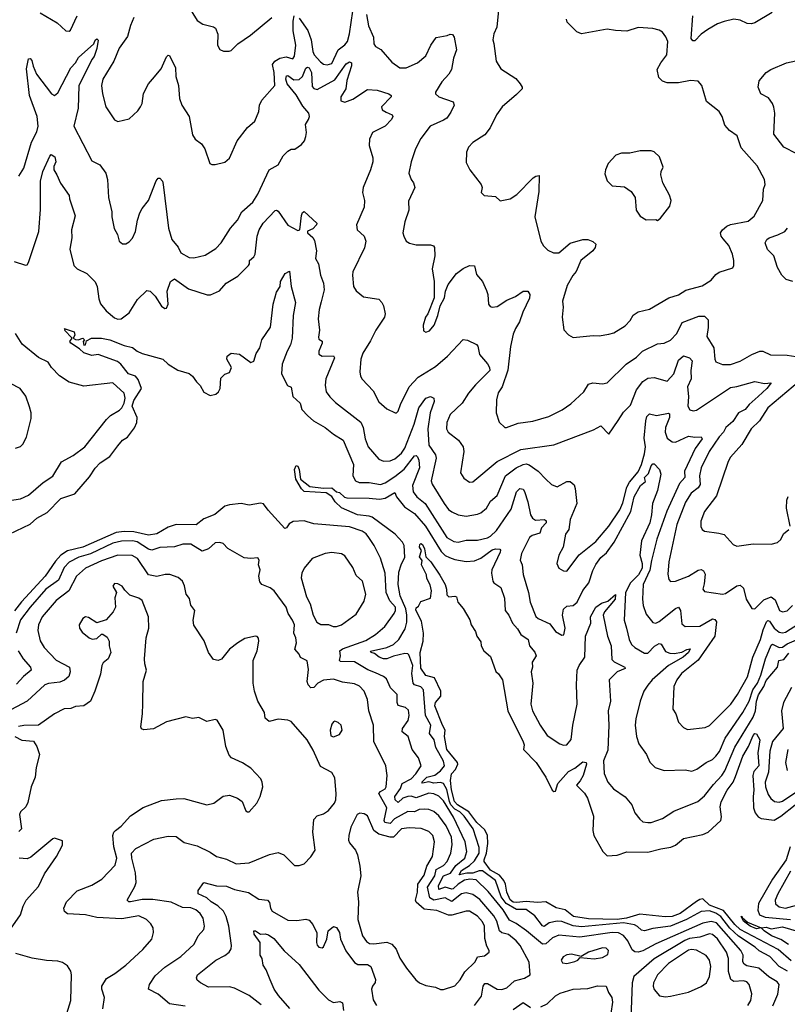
# Model space of a CAD drawing. Extents: x 1246230 to 1426786, y 660032 to 763141.
# Tile 469 of 566: x 1404420 to 1409155, y 698632 to 704712. Entities that reach past the tile are written whole.
import ezdxf

# ---------------------------------------------------------------- set-up
doc = ezdxf.new("R2010")
doc.units = 0

msp = doc.modelspace()

# ---------------------------------------------------------------- linework, layer by layer
at = {"layer": '0CON10XD'}
for points in [[(1407383.5, 704875), (1407364.4, 704665.6), (1407344, 704625), (1407338.3, 704588.3), (1407346, 704565), (1407358.8, 704455), (1407388.8, 704408.8), (1407479.7, 704349.7), (1407508, 704315), (1407520, 704295), (1407518.8, 704285), (1407485, 704249.2), (1407396.2, 704175), (1407361.2, 704125), (1407323.3, 704045), (1407289.5, 704000.5), (1407215, 703953.3), (1407188.8, 703925), (1407176.7, 703895), (1407175, 703830), (1407196.7, 703785), (1407266.2, 703695), (1407272.5, 703675), (1407267.5, 703645), (1407285, 703627.5), (1407355, 703621.2), (1407383.9, 703593.9), (1407445, 703606.7), (1407487.8, 703632.2), (1407587.5, 703735), (1407605, 703746.7), (1407625, 703750), (1407621.7, 703651.7), (1407598.6, 703495), (1407635.8, 703345), (1407652, 703315), (1407678.3, 703288.3), (1407712.4, 703272.4), (1407745, 703271.9), (1407815, 703332.5), (1407895, 703354.4), (1407925, 703354.2), (1407955, 703342.9), (1407975, 703326.2), (1407970, 703305), (1407955.8, 703284.2), (1407882.3, 703225), (1407852.1, 703157.9), (1407833, 703133), (1407798.3, 703071.7), (1407768.2, 702975), (1407773.2, 702936.8), (1407765.7, 702875.7), (1407777.3, 702797.3), (1407805, 702766.7), (1407835, 702748.8), (1407957.3, 702762.7), (1407995, 702759.4), (1408055, 702769.4), (1408085, 702778.6), (1408155, 702822.2), (1408186.1, 702853.9), (1408205, 702888.6), (1408235, 702908.9), (1408305, 702924.6), (1408424.6, 702995.4), (1408485, 703013.6), (1408528.9, 703041.1), (1408630.4, 703069.6), (1408686.1, 703103.9), (1408715, 703139.2), (1408735, 703152.5), (1408819.3, 703180.7), (1408826.2, 703193.8), (1408825.8, 703225), (1408817.1, 703265), (1408795, 703318), (1408759.1, 703359.1), (1408748.1, 703375), (1408744.4, 703395.6), (1408755, 703413.8), (1408783.1, 703436.9), (1408805, 703447.1), (1408915, 703468.6), (1408950.3, 703499.7), (1409004.2, 703595), (1409008.1, 703665), (1409019.4, 703695), (1409015.6, 703725), (1408969.8, 703809.8), (1408871.4, 703921.4), (1408845.4, 703995.4), (1408798, 704028), (1408771.1, 704061.1), (1408754.4, 704115), (1408735.5, 704145.5), (1408657.7, 704207.7), (1408628, 704305), (1408605, 704332.5), (1408557.3, 704337.3), (1408485, 704322.7), (1408415, 704321.5), (1408385, 704333.3), (1408362.9, 704355), (1408353.6, 704405), (1408374.7, 704445.3), (1408412.2, 704495), (1408418.3, 704578.3), (1408407, 704607), (1408386.2, 704635), (1408365, 704647.5), (1408325, 704657.1), (1408235, 704663.6), (1408165, 704642.1), (1408095, 704644.5), (1408044.3, 704654.3), (1407885, 704625.7), (1407857.5, 704637.5), (1407796.9, 704696.9), (1407792.7, 704715)], [(1405445, 704821.2), (1405515, 704706.2), (1405550, 704685), (1405615, 704668.8), (1405628.8, 704658.8), (1405641.7, 704621.7), (1405640, 704555), (1405655, 704527.5), (1405677, 704517), (1405713, 704517), (1405725, 704522.5), (1405765, 704562.5), (1405844.1, 704615.9), (1405976, 704725)], [(1406145, 704722.2), (1406196.9, 704645), (1406217.5, 704587.5), (1406228.7, 704515), (1406237.2, 704495), (1406275, 704451.6), (1406295, 704438.2), (1406317, 704433), (1406345, 704441.8), (1406383.7, 704526.4), (1406425, 704556.2), (1406441.7, 704578.3), (1406454.8, 704625), (1406475.9, 704765)], [(1404546, 704755), (1404651.9, 704691.9), (1404705, 704642.5), (1404725, 704640.8), (1404733, 704647), (1404774, 704736)], [(1405123.5, 704725), (1405102.8, 704677.2), (1405085, 704608.8), (1405034.4, 704535.6), (1405000.3, 704455), (1404933.5, 704345), (1404924.4, 704305), (1404930, 704255), (1404951.4, 704175), (1405005, 704093.8), (1405025, 704084), (1405095, 704100), (1405149.7, 704150.3), (1405166.1, 704173.9), (1405175.3, 704194.7), (1405184.3, 704255.7), (1405213.8, 704315), (1405238.5, 704345), (1405292.1, 704407.9), (1405325, 704482.5), (1405335, 704492.5), (1405345, 704490), (1405382, 704415), (1405382.3, 704362.3), (1405398.6, 704305), (1405406.2, 704225), (1405420, 704185), (1405466.1, 704115), (1405485, 704001.2), (1405502.9, 703975), (1405541.4, 703945), (1405561.4, 703915), (1405593.9, 703823.9), (1405605, 703817.5), (1405625, 703817.5), (1405685, 703832.5), (1405713.9, 703856.1), (1405761.2, 703965), (1405825, 704046.7), (1405871.2, 704085), (1405895.4, 704144.6), (1405900, 704185), (1405913.1, 704215), (1405993.7, 704306.3), (1405990.8, 704385), (1405978.9, 704435), (1405993.4, 704456.6), (1406024, 704475), (1406063, 704483), (1406105, 704470), (1406115, 704486.7), (1406122.5, 704555), (1406107.8, 704642.3), (1406106.9, 704703.1), (1406112.7, 704735)], [(1406559.7, 704745), (1406572.4, 704675), (1406602, 704605), (1406605, 704563.3), (1406615, 704547.1), (1406647.8, 704527.8), (1406715, 704450.8), (1406764.3, 704414.3), (1406805, 704415.6), (1406875, 704445.6), (1406925, 704488.1), (1406956.2, 704553.8), (1406988.9, 704601.1), (1407056.1, 704613.9), (1407075, 704623.3), (1407090.7, 704620.7), (1407100, 704605), (1407115.5, 704525), (1407097.2, 704475), (1407083.5, 704405), (1407067.3, 704375), (1407025, 704328.2), (1406984.4, 704265), (1406984.3, 704255), (1407006.2, 704236.2), (1407093.3, 704205), (1407100, 704185), (1407079.4, 704140.6), (1407054.4, 704105), (1407035, 704090.8), (1406952, 704055), (1406895, 703978.8), (1406862.2, 703915), (1406834.4, 703835), (1406820.6, 703765), (1406835.8, 703725), (1406850, 703705), (1406857.5, 703675), (1406818.3, 703591.7), (1406820.8, 703535), (1406795.7, 703464.3), (1406784.3, 703395), (1406789.2, 703375), (1406804.4, 703344.4), (1406825, 703332), (1406865, 703321.2), (1406955, 703322), (1406973.3, 703315), (1406978, 703305), (1406980, 703255), (1406964.3, 703174.3), (1406976, 703095), (1406976, 702994), (1406937.5, 702895), (1406924, 702875), (1406910, 702825), (1406911.7, 702791.7), (1406925, 702782.5), (1406948.3, 702791.7), (1406977.5, 702825), (1407000, 702885), (1407013.3, 702945), (1407040, 702995), (1407046.2, 703035), (1407062.3, 703077.7), (1407114.2, 703145), (1407155, 703175.6), (1407195, 703194.2), (1407225, 703192.5), (1407238.3, 703138.3), (1407275.8, 703095), (1407299.1, 703039.1)], [(1409062.7, 704757.3), (1408955, 704692.9), (1408935, 704685.7), (1408907.9, 704687.9), (1408865, 704708.9), (1408825, 704715.5), (1408765, 704701.1), (1408725, 704686.2), (1408665, 704651.9), (1408625, 704622.9), (1408585, 704581.5), (1408571.9, 704581.9), (1408563.2, 704595), (1408571.9, 704735)], [(1404415.5, 703745), (1404445, 703796.2), (1404493.7, 703956.3), (1404525, 704019.2), (1404533.5, 704055), (1404526.8, 704115), (1404481.2, 704245), (1404461.7, 704408.3), (1404475, 704471.2), (1404485, 704472.9), (1404495, 704460.8), (1404502.1, 704425), (1404524.4, 704375), (1404616, 704255), (1404635, 704244.3), (1404655, 704260.8), (1404736.1, 704413.9), (1404765, 704445.8), (1404781.7, 704478.3), (1404877.1, 704562.9), (1404885, 704585.5), (1404895, 704594.3), (1404904.3, 704585), (1404896.5, 704535), (1404879.7, 704485), (1404865, 704467.3), (1404785.4, 704304.6), (1404781.6, 704165), (1404753.1, 704055), (1404865, 703841.2), (1404915, 703816), (1404951.4, 703765), (1404961.1, 703725), (1404968, 703615), (1404988, 703525), (1404988, 703495), (1405002.7, 703422.7), (1405023.8, 703385), (1405033.9, 703343.9), (1405055, 703327.5), (1405075, 703327.5), (1405095, 703340), (1405115, 703363.3), (1405134, 703405), (1405145.8, 703475), (1405161.3, 703518.7), (1405175, 703546.7), (1405214.2, 703595), (1405261.9, 703718.1), (1405275, 703733.3), (1405285, 703733.3), (1405300, 703715), (1405304.2, 703695), (1405337.5, 703425), (1405359.2, 703355), (1405397.6, 703307.6), (1405415, 703271.8), (1405465, 703244.4), (1405495, 703242.2), (1405565, 703258.9), (1405629.8, 703300.2), (1405662.9, 703335), (1405720.5, 703425), (1405764.5, 703475), (1405790.9, 703525), (1405857.3, 703585), (1405888.9, 703635), (1405960, 703785), (1406014.4, 703815.6), (1406045, 703871.2), (1406075, 703900), (1406095, 703912.5), (1406117, 703913), (1406159.3, 703940.7), (1406176.1, 703963.9), (1406185, 703990), (1406189.4, 704015), (1406183.6, 704065), (1406202.2, 704095), (1406207.8, 704115), (1406203.2, 704135), (1406167.5, 704177.5), (1406125, 704248.4), (1406069.7, 704315), (1406061.5, 704345), (1406065, 704364.6), (1406075, 704367.8), (1406111.4, 704341.4), (1406145, 704343.4), (1406165, 704361.9), (1406185, 704411.8), (1406195, 704418.7), (1406205, 704415.3), (1406220.5, 704385), (1406225, 704298.6), (1406235, 704286.4), (1406255, 704280.4), (1406365, 704341.5), (1406435, 704439.5), (1406455, 704452.7), (1406466.6, 704446.6), (1406467.3, 704427.3), (1406437.3, 704337.3), (1406431.6, 704285), (1406401.5, 704235), (1406401.1, 704211.1), (1406425, 704202.9), (1406475, 704221.8), (1406565, 704281.4), (1406625, 704276.4), (1406696.7, 704255), (1406711.2, 704245), (1406712, 704235), (1406652.9, 704175), (1406656, 704155), (1406680.9, 704140.9), (1406717.5, 704125), (1406721.4, 704115), (1406714.3, 704095), (1406675, 704054.6), (1406597.1, 704015), (1406577.1, 703975), (1406575.8, 703935), (1406598.7, 703858.7), (1406598.9, 703835), (1406584.4, 703785), (1406538.2, 703675), (1406534.4, 703644.4), (1406547.5, 703595), (1406545.6, 703555), (1406498.6, 703445), (1406502.5, 703415), (1406544.5, 703374.5), (1406555.7, 703345), (1406547, 703303), (1406475.6, 703155), (1406472.5, 703135), (1406478.9, 703065), (1406495, 703037.5), (1406540.3, 703000.3), (1406635, 702985.8), (1406655, 702966), (1406664.4, 702945), (1406675.5, 702895.5), (1406670, 702875), (1406616.2, 702795), (1406585, 702730), (1406537.5, 702652.5), (1406524.5, 702615), (1406517.8, 702537.8), (1406521.7, 702511.7), (1406532.2, 702492.2), (1406600.4, 702420.4), (1406635, 702353.1), (1406685, 702308.9), (1406736.1, 702283.9), (1406745, 702283.8), (1406755.6, 702294.4), (1406769.2, 702335), (1406823.1, 702445), (1406877.3, 702505), (1406985, 702570.4), (1407059.7, 702635), (1407155, 702736.4), (1407182.9, 702732.9), (1407237.5, 702707.5), (1407245.8, 702695.8), (1407257.5, 702645), (1407305, 702588), (1407318.5, 702565), (1407320.4, 702545), (1407231.8, 702458.2), (1407187.9, 702405), (1407149.4, 702345), (1407076.6, 702273.4), (1407055.4, 702225), (1407052.2, 702185), (1407064, 702165), (1407127.1, 702115), (1407156.5, 702075), (1407160, 702045), (1407140, 701915), (1407160.2, 701880.2), (1407195, 701855.8), (1407215, 701858.6), (1407366.2, 701983.8), (1407512.1, 702057.9), (1407715, 702087.3), (1407959.6, 702180.4), (1408005, 702203.8), (1408055, 702153.3), (1408112.9, 702237.1), (1408145, 702288.6), (1408188.1, 702331.9), (1408224.3, 702425.7), (1408265, 702478.1), (1408295, 702497.8), (1408335, 702503.3), (1408415, 702480), (1408455, 702524.4), (1408485, 702610.6), (1408515, 702635.7), (1408552, 702625), (1408568.2, 702605), (1408559.4, 702545), (1408561.9, 702495), (1408538.8, 702445), (1408545.6, 702385), (1408542.8, 702325), (1408555, 702303.3), (1408575, 702297.3), (1408595, 702301.5), (1408805, 702441.6), (1408843.5, 702446.5), (1408955, 702477.9), (1409015, 702465.6), (1409055, 702470), (1409029.5, 702435), (1408975.2, 702385), (1408920, 702335), (1408895.5, 702304.5), (1408855, 702283.7), (1408819.7, 702230.3), (1408777.3, 702195), (1408762.1, 702165), (1408735, 702135.4), (1408673.4, 702045), (1408624.6, 701944.6), (1408613.8, 701895), (1408618.9, 701841.1), (1408605, 701822.4), (1408562.2, 701787.8), (1408527.4, 701732.6), (1408474.2, 701595), (1408425.5, 701365.5), (1408417.8, 701287.8), (1408424.3, 701255), (1408435, 701244), (1408465, 701245.6), (1408545, 701275.3), (1408605, 701313.1), (1408625, 701317.9), (1408639.2, 701309.1), (1408647.8, 701287.7), (1408641.7, 701228.3), (1408634.4, 701195), (1408645, 701180.8), (1408755, 701165.5), (1408775, 701168.5), (1408845, 701216.4), (1408865, 701220.8), (1408885, 701201.2), (1408901.5, 701135), (1408935.8, 701075.8), (1408955, 701074.2), (1409010.4, 701129.5), (1409055, 701148.2), (1409080.2, 701130.2), (1409108.1, 701065), (1409125, 701055.5), (1409155, 701062.7), (1409186.7, 701095)], [(1409214.6, 703884.7), (1409134, 703924), (1409071.4, 704005), (1409078.9, 704135), (1409072.7, 704172.7), (1409064.3, 704195), (1409038.7, 704228.7), (1408992.5, 704255), (1408976.2, 704295), (1408982, 704335), (1409025.6, 704385), (1409054.2, 704405), (1409150, 704445), (1409265, 704470.6)], [(1404385, 703218.9), (1404455, 703195.8), (1404465, 703198), (1404475, 703213.3), (1404538.9, 703405), (1404549.1, 703540.9), (1404548, 703715), (1404562.3, 703775), (1404605, 703870), (1404615, 703879.2), (1404637.7, 703865), (1404642.5, 703835), (1404630.5, 703805), (1404630.5, 703785), (1404650, 703755), (1404671.7, 703701.7), (1404725, 703626.7), (1404727.5, 703605), (1404761.7, 703501.7), (1404740, 703415), (1404741.5, 703365), (1404728.8, 703295), (1404754.5, 703195), (1404775, 703173.3), (1404835, 703145.4), (1404885, 703093.3), (1404898.7, 703065), (1404907.6, 702987.6), (1404918.6, 702958.6), (1404954.3, 702915), (1405005, 702871.9), (1405025, 702862.2), (1405045, 702864.4), (1405095, 702902), (1405146.2, 702985), (1405205, 703040), (1405225, 703036), (1405255.5, 703005.5), (1405295, 702943.8), (1405315, 702928.8), (1405325, 702931.2), (1405335.5, 702954.5), (1405329.5, 703035), (1405350.6, 703095), (1405375, 703112), (1405460.9, 703050.9), (1405576.7, 703013.3), (1405597.3, 703012.7), (1405652.6, 703037.4), (1405694.2, 703085), (1405765, 703128.9), (1405832, 703195), (1405838, 703205), (1405837.1, 703225), (1405865, 703248.1), (1405873.5, 703265), (1405884.5, 703375), (1405896.4, 703413.6), (1405922.2, 703455), (1405995, 703533.8), (1406005, 703536.2), (1406015, 703530), (1406075, 703443.4), (1406135, 703410), (1406147.9, 703415), (1406158, 703502), (1406165, 703520.8), (1406175, 703527.1), (1406252.5, 703455), (1406250.8, 703445), (1406228.4, 703421.6), (1406195, 703405.9), (1406194.8, 703395.2), (1406228.1, 703368.1), (1406239, 703349), (1406250, 703285), (1406245, 703237.5), (1406263.3, 703205), (1406275.4, 703135.4), (1406293.6, 703085), (1406297.9, 703045), (1406280.7, 702969.3), (1406267.8, 702922.2), (1406261.8, 702865), (1406268.9, 702795), (1406262.4, 702752.4), (1406265, 702740), (1406285, 702726.2), (1406286.4, 702715), (1406265.7, 702665), (1406265, 702647.5), (1406285, 702634.5), (1406355, 702636.2), (1406362, 702625), (1406309.1, 702495), (1406305.3, 702455), (1406310.4, 702415), (1406332.9, 702382.9), (1406368.5, 702348.5), (1406525, 702226.7), (1406538.9, 702195), (1406550.9, 702125), (1406570, 702075), (1406635, 701999.2), (1406665, 701985.6), (1406705, 701988.8), (1406735, 702000.8), (1406775, 702036.4), (1406795, 702065.5), (1406853.6, 702215), (1406881.4, 702315), (1406925, 702375.8), (1406955, 702386.2), (1406974.2, 702374.2), (1406976.5, 702355), (1406952.7, 702285), (1406938.7, 702185), (1406943.9, 702085), (1406984.7, 702025), (1406990, 702005), (1406958.2, 701865), (1406964.5, 701845), (1407038.9, 701725), (1407065, 701688.5), (1407085, 701673.1), (1407125, 701655.4), (1407175, 701647.3), (1407245, 701658.9), (1407265, 701667.8), (1407300.6, 701695), (1407325, 701740), (1407366.5, 701775), (1407416.3, 701895), (1407483.3, 701945), (1407525, 701965.6), (1407545, 701970.2), (1407563.3, 701963.3), (1407618.2, 701925), (1407666.7, 701875), (1407701.1, 701841.1), (1407735, 701827.1), (1407795, 701860), (1407815, 701860), (1407840, 701840), (1407847.3, 701817.3), (1407856.1, 701723.9), (1407815.4, 701625), (1407808.2, 701565), (1407786.9, 701535), (1407773.3, 701455), (1407745.6, 701405), (1407733.3, 701355), (1407746, 701325), (1407775, 701308.6), (1407795, 701307.5), (1407872, 701408), (1407975, 701490.9), (1408054.1, 701585), (1408121.5, 701685), (1408141.5, 701728.5), (1408165.8, 701825), (1408182.7, 701857.3), (1408235, 701921.1), (1408255.3, 701965), (1408275, 702031.9), (1408280.5, 702075), (1408271.7, 702128.3), (1408282.2, 702235), (1408289, 702261), (1408305, 702278.2), (1408348, 702268), (1408422.5, 702282.5), (1408429.3, 702279.3), (1408428.4, 702255), (1408404.7, 702195), (1408401.4, 702165), (1408415, 702127.1), (1408445, 702105.7), (1408465, 702104.4), (1408545, 702140.3), (1408586, 702134), (1408625, 702137.1), (1408630.4, 702125), (1408587.3, 702065), (1408522, 701925), (1408523.4, 701885), (1408490.8, 701849.2), (1408411.9, 701678.1), (1408350.2, 701505), (1408318.2, 701371.8), (1408307.7, 701312.3), (1408266.6, 701225), (1408262.2, 701135), (1408266.2, 701095), (1408285, 701042), (1408325, 700989.2), (1408345, 700985.6), (1408365, 700995.4), (1408465, 701076.9), (1408484.3, 701084.3), (1408497.3, 701065), (1408505, 700982.5), (1408525, 700966), (1408615, 700966.4), (1408695, 701012.7), (1408708.9, 701008.9), (1408719.5, 700995), (1408708.8, 700905), (1408605, 700757.8), (1408502.9, 700675), (1408473.8, 700635), (1408455.4, 700595), (1408450, 700455), (1408466.8, 700426.8), (1408484, 700375), (1408515, 700342.5), (1408540.5, 700329.5), (1408648.1, 700341.9), (1408675, 700354.3), (1408806.1, 700485), (1408847.5, 700545), (1408909.7, 700655), (1408942, 700775), (1408990.4, 700885), (1409005.6, 700944.4), (1409026.5, 700995), (1409035, 701001.5), (1409045, 700997.7), (1409075, 700955.3), (1409105, 700930.8), (1409125, 700925.7), (1409145, 700930), (1409225, 700980.8)], [(1408355, 703472.5), (1408373, 703487), (1408430, 703560), (1408440, 703595), (1408428.8, 703628.8), (1408388, 703705), (1408376.2, 703755), (1408377.5, 703775), (1408389.3, 703800.7), (1408368, 703865), (1408335, 703896.2), (1408315, 703903.3), (1408247, 703903), (1408185, 703887.5), (1408131.7, 703888.3), (1408097.5, 703875), (1408051.2, 703825), (1408033.3, 703785), (1408030.7, 703760.7), (1408045, 703717.5), (1408075, 703686.7), (1408150.5, 703680.5), (1408191.7, 703651.7), (1408216, 703615), (1408222.5, 703535), (1408248.3, 703498.3), (1408285, 703476), (1408345, 703477.5), (1408355, 703472.5)], [(1409188.8, 703095), (1409148.1, 703108.1), (1409121.5, 703135), (1409095, 703181.2), (1409072.5, 703255), (1409034.1, 703294.1), (1409019.4, 703335), (1409029.4, 703355), (1409042.9, 703365), (1409097.3, 703382.7), (1409140.5, 703405), (1409156.4, 703425)], [(1404355, 701534.5), (1404485, 701597.7), (1404526.6, 701633.4), (1404590.1, 701669.9), (1404674.5, 701755), (1404760, 701785), (1404849.8, 701890.2), (1404885, 701943.1), (1404917.1, 701975), (1404975.8, 702015), (1405025, 702080), (1405054.6, 702115.4), (1405085.4, 702134.6), (1405127.9, 702192.1), (1405141.8, 702225), (1405143.8, 702255), (1405113.4, 702325), (1405125, 702360.2), (1405171.5, 702435), (1405150.9, 702490.9), (1405135, 702510.2), (1405091.4, 702525), (1405044.8, 702584.8), (1405022.5, 702602.5), (1404905, 702645.5), (1404865, 702638.6), (1404815, 702654.4), (1404789.4, 702679.4), (1404735, 702713.8), (1404730, 702725), (1404743.3, 702745), (1404696.7, 702795), (1404700, 702800), (1404693.8, 702805), (1404755.7, 702785.7), (1404760, 702765), (1404750, 702745), (1404765, 702736.7), (1404780, 702735), (1404810, 702745), (1404820, 702735), (1404812.5, 702725), (1404815, 702703.3), (1404826.7, 702705), (1404831.7, 702728.3), (1404863.6, 702746.4), (1404925, 702746), (1404975, 702735.6), (1405065, 702700), (1405115, 702688), (1405144.5, 702664.5), (1405175, 702650), (1405304, 702615), (1405335.9, 702585.9), (1405395, 702547.8), (1405465, 702526.7), (1405485, 702511.4), (1405510, 702475), (1405533.3, 702453.3), (1405555, 702411.4), (1405595, 702392.5), (1405630.3, 702399.7), (1405646.3, 702413.7), (1405657.1, 702435), (1405661.7, 702498.3), (1405686.4, 702523.6), (1405715, 702533.3), (1405726.7, 702565), (1405698.8, 702615), (1405700, 702635), (1405725, 702653.8), (1405775, 702646.7), (1405845, 702596), (1405865, 702603.3), (1405878.3, 702651.7), (1405900.6, 702685), (1405912.9, 702735), (1405966.9, 702813.1), (1405983.8, 702955), (1406005, 703030), (1406026, 703065), (1406028.5, 703095), (1406058.6, 703145), (1406085, 703158.8), (1406093.9, 703063.9), (1406120.5, 702965), (1406107.1, 702885), (1406101.8, 702745), (1406091.2, 702705), (1406069.7, 702665), (1406039.7, 702585), (1406034.7, 702525), (1406073.1, 702453.1), (1406095, 702443.3), (1406105.3, 702385), (1406151.2, 702345), (1406160, 702305), (1406196.9, 702265), (1406233.5, 702235), (1406304.7, 702194.7), (1406355, 702151.8), (1406415.8, 702115.8), (1406478.8, 701965), (1406476, 701895), (1406491.1, 701865), (1406515, 701854.7), (1406575, 701854.2), (1406645, 701842.7), (1406675, 701852.9), (1406735, 701890.7), (1406792.7, 701937.3), (1406855, 702019.4), (1406865, 702021.4), (1406875, 702012.2), (1406882.9, 701992.9), (1406887, 701945), (1406843.4, 701835), (1406846.7, 701796.7), (1406870.4, 701765), (1406922.2, 701725), (1407055, 701515.5), (1407099.2, 701489.2), (1407125, 701485.3), (1407175, 701497.8), (1407245, 701498.2), (1407305, 701512.6), (1407325, 701523.4), (1407361.9, 701558.1), (1407451.2, 701688.8), (1407484.1, 701795.9), (1407505, 701818.2), (1407525, 701813.3), (1407535, 701799.2), (1407555.4, 701735), (1407570.8, 701655), (1407584.4, 701635), (1407602.6, 701622.6), (1407656.7, 701626.7), (1407667.7, 701617.7), (1407667.2, 701605), (1407639.2, 701575), (1407628.9, 701541.1), (1407582.4, 701527.6), (1407564.4, 701515), (1407516.4, 701415), (1407507.9, 701375), (1407520.4, 701345), (1407525.3, 701285.3), (1407558.4, 701175), (1407568.8, 701115), (1407605, 701027.5), (1407618.8, 701015), (1407691.5, 700981.5), (1407725, 700934), (1407765, 700912.5), (1407775.9, 700914.1), (1407784.4, 700955), (1407767.6, 701035), (1407775, 701071.4), (1407795, 701091.4), (1407834.3, 701094.3), (1407858.9, 701115), (1407893.3, 701186.7), (1407930.9, 701235), (1407955, 701310), (1407975, 701348.1), (1408005, 701390.9), (1408040.1, 701419.9), (1408086.8, 701485), (1408191.1, 701675), (1408210.7, 701765), (1408250.8, 701835), (1408279.7, 701860.3), (1408275.3, 701885), (1408299.9, 701910.1), (1408315, 701957.3), (1408325, 701970), (1408335, 701970), (1408366.2, 701935), (1408375.8, 701905.8), (1408355.4, 701805), (1408323.1, 701725), (1408318.6, 701655), (1408306.4, 701605), (1408255.3, 701495), (1408245.2, 701404.8), (1408259.2, 701355), (1408259.8, 701325), (1408237.1, 701285), (1408187.4, 701235), (1408156.8, 701175), (1408150, 701005), (1408163.1, 700955), (1408179.5, 700885), (1408194.5, 700854.5), (1408215, 700834.7), (1408275, 700800), (1408295, 700801.2), (1408336.6, 700843.4), (1408365, 700860), (1408377, 700857), (1408405, 700810.5), (1408430.2, 700800.2), (1408458.2, 700798.2), (1408504.1, 700805.9), (1408535, 700824.2), (1408556.9, 700826.9), (1408546.1, 700805), (1408513.1, 700775), (1408422.9, 700725), (1408322.7, 700635), (1408295, 700602.5), (1408270, 700565), (1408248.1, 700505), (1408220.4, 700395), (1408217.7, 700355), (1408226.1, 700286.1), (1408240, 700240), (1408286.2, 700175), (1408307.7, 700127.7), (1408341.2, 700095), (1408395, 700075.7), (1408525, 700080.6), (1408567.2, 700072.8), (1408597.5, 700085), (1408655, 700126.4), (1408695, 700144.6), (1408715.6, 700164.4), (1408736.6, 700193.4), (1408771.2, 700275), (1408881.9, 700435), (1408919.2, 700505), (1408942, 700575), (1408970.8, 700615), (1408993.2, 700665), (1409020.6, 700765), (1409055, 700850.4), (1409065, 700856.7), (1409105, 700836), (1409125, 700836.9), (1409155, 700857.2), (1409265, 700906.5)], [(1407299.1, 703039.1), (1407308.1, 703015), (1407312.7, 702955), (1407321.9, 702941.9), (1407335, 702936.7), (1407365, 702941.9), (1407425, 702980.4), (1407477.8, 703002.2), (1407525, 703035.6), (1407555, 703036), (1407567.1, 703015), (1407565, 702993.3), (1407524.2, 702905.8), (1407504.2, 702845.8), (1407478.2, 702805), (1407465, 702770), (1407448.2, 702695), (1407432.3, 702547.7), (1407395.7, 702445), (1407372.5, 702407.5), (1407360.6, 702365), (1407358.6, 702285), (1407377, 702227), (1407413.3, 702195), (1407424.1, 702194.1), (1407495, 702220.5), (1407585, 702233.6), (1407685, 702262.2), (1407766.9, 702303.1), (1407819.2, 702340.8), (1407900.8, 702415), (1407929.1, 702460.9), (1407955, 702469.4), (1408015, 702463.3), (1408045, 702470), (1408162.2, 702585), (1408225, 702628.2), (1408261.9, 702665), (1408355, 702710), (1408395, 702715.6), (1408435, 702733.6), (1408474.8, 702775.2), (1408507.2, 702842.7), (1408609.3, 702880.7), (1408645, 702881.1), (1408667.8, 702857.8), (1408668.3, 702811.7), (1408659.5, 702755), (1408702.9, 702685), (1408708.6, 702615), (1408715, 702598.8), (1408755, 702582), (1408805, 702583.1), (1408865, 702603.5), (1408935.8, 702645), (1408985.7, 702665.7), (1409005, 702665.6), (1409052.5, 702642.5), (1409155, 702640.8), (1409235, 702628.8)], [(1404357.3, 701742.7), (1404425, 701753.6), (1404474.7, 701775.3), (1404565, 701854.2), (1404625, 701892.9), (1404677, 701983), (1404748.8, 702021.2), (1404821.2, 702075), (1404955, 702243.5), (1404981.1, 702268.9), (1405035, 702300), (1405050, 702315), (1405065, 702344.2), (1405070.3, 702375), (1405063.8, 702405), (1404995, 702470.8), (1404815, 702449.1), (1404724.7, 702474.7), (1404665, 702512.9), (1404615.6, 702565), (1404595, 702596.9), (1404536.4, 702626.4), (1404435, 702709.2), (1404395, 702774.3)], [(1404393.1, 702066.9), (1404425, 702075.8), (1404439.3, 702090.7), (1404461.4, 702135), (1404490.8, 702249.2), (1404490.6, 702285), (1404481.3, 702321.3), (1404457.2, 702387.2), (1404422.5, 702435), (1404299.1, 702499.1)], [(1409229.8, 702480.2), (1409034.4, 702315.6), (1408985, 702235.5), (1408932.5, 702185), (1408875, 702088.6), (1408805, 702010), (1408791.1, 701985), (1408718.1, 701771.9), (1408645.6, 701675), (1408622.9, 701615), (1408622.6, 701582.6), (1408630.8, 701565), (1408644.5, 701554.5), (1408732.2, 701542.2), (1408765, 701532.5), (1408821.7, 701471.7), (1408845, 701462), (1408945, 701475.6), (1409055.8, 701474.2), (1409095, 701484), (1409115, 701502), (1409133, 701537), (1409164.2, 701565)], [(1409156.7, 698836.7), (1409105.4, 698865.4), (1409047.2, 698927.2), (1408982, 698962), (1408957.1, 698985), (1408855, 699052.6), (1408801.9, 699101.9), (1408745, 699175.4), (1408715.2, 699195), (1408675, 699210.1), (1408624.9, 699205.1), (1408533.6, 699156.4), (1408435, 699114.8), (1408325, 699101.1), (1408275, 699086.2), (1408255, 699089.7), (1408232.2, 699112.2), (1408212.1, 699122.1), (1408144.9, 699134.9), (1407885, 699110.6), (1407835, 699117.8), (1407765, 699144), (1407735, 699146), (1407686.9, 699135), (1407655, 699112.8), (1407645, 699117.1), (1407598.3, 699178.3), (1407545, 699216.9), (1407485, 699216.9), (1407420.1, 699255), (1407390.7, 699295), (1407355, 699396.7), (1407275, 699457), (1407255, 699457.4), (1407215, 699442.2), (1407178.3, 699441.7), (1407131.9, 699431.9), (1407145, 699458.1), (1407195, 699488.5), (1407225, 699518), (1407255.2, 699565), (1407255, 699600), (1407217.4, 699715), (1407162.3, 699795), (1407135, 699820.6), (1407105, 699836.5), (1407080.7, 699865), (1407070.7, 699885), (1407055, 699958.7), (1407035, 699996.1), (1407015, 700001.7), (1406975, 699997.6), (1406944.2, 700005.8), (1406905, 699998.5), (1406900.4, 700005), (1406930.8, 700035), (1406982, 700048), (1407015, 700073.4), (1407039.7, 700105), (1407035.4, 700134.6), (1406988.1, 700218.1), (1406977.8, 700265), (1406948.5, 700305), (1406956.8, 700355), (1406923.8, 700415), (1406910.5, 700575), (1406895, 700591.9), (1406854.7, 700604.7), (1406846.4, 700615), (1406838.8, 700675), (1406844.8, 700725), (1406820.5, 700790.5), (1406815, 700796.7), (1406795, 700797.8), (1406725, 700782.6), (1406685, 700765.8), (1406665.2, 700765.2), (1406637.8, 700775), (1406609.5, 700799.5), (1406587.5, 700805), (1406583.9, 700813.9), (1406684.3, 700835), (1406725, 700854.8), (1406758.1, 700885), (1406798.7, 700951.3), (1406808, 700992), (1406809.3, 701035), (1406801.6, 701075), (1406766.6, 701155), (1406755.2, 701225), (1406759.7, 701299.7), (1406772.8, 701345), (1406796.4, 701393.6), (1406791.1, 701465), (1406781.3, 701485), (1406735.8, 701535), (1406595, 701639.3), (1406575, 701647.1), (1406504.9, 701654.9), (1406405, 701698.1), (1406365.3, 701735.3), (1406345, 701767.8), (1406309.7, 701789.7), (1406175, 701799.4), (1406158.9, 701815), (1406124, 701874), (1406115.5, 701935), (1406125, 701960), (1406135, 701954.3), (1406144.5, 701935), (1406153.1, 701875), (1406209.6, 701829.6), (1406295, 701819.5), (1406345, 701820.8), (1406375, 701796), (1406393, 701793), (1406423.3, 701763.3), (1406438.8, 701758.8), (1406575, 701757.7), (1406639.2, 701750.9), (1406675, 701757.9), (1406735, 701793.3), (1406745.4, 701765), (1406793.9, 701703.9), (1406855, 701662.8), (1406923.9, 701585), (1407019.1, 701429.1), (1407045, 701403.6), (1407070.7, 701390.7), (1407105, 701378.4), (1407175, 701366.1), (1407225, 701370.3), (1407265, 701387.5), (1407335, 701438.6), (1407355, 701444.5), (1407382.4, 701442.4), (1407386.8, 701436.8), (1407383.1, 701425), (1407332.4, 701315), (1407329.6, 701295), (1407339.6, 701245), (1407345, 701234.4), (1407389.2, 701205), (1407410.9, 701140.9), (1407415.5, 701065), (1407437.3, 701035), (1407460, 700985), (1407491.6, 700951.6), (1407512.5, 700915), (1407556.7, 700885), (1407564.3, 700845), (1407597.2, 700807.2), (1407606.8, 700785), (1407582.5, 700745), (1407583.1, 700715), (1407575.5, 700685), (1407586.4, 700615), (1407573.6, 700485), (1407584.5, 700445), (1407631.6, 700355), (1407675, 700291.5), (1407751.4, 700241.4), (1407775, 700232.4), (1407795, 700234.2), (1407821.8, 700268.2), (1407831.6, 700355), (1407858.2, 700485), (1407854.9, 700605.1), (1407859.6, 700695), (1407871.6, 700725), (1407906.5, 700775), (1407911.3, 700905), (1407944.2, 700985), (1407940.9, 701025), (1407975, 701084.5), (1408008.3, 701108.3), (1408047.6, 701122.4), (1408095, 701162.5), (1408092.9, 701135), (1408026.9, 701055), (1408020, 701035), (1408045.6, 700905), (1408068.5, 700845), (1408072.4, 700762.4), (1408086.8, 700746.8), (1408152.2, 700715), (1408154.4, 700705), (1408105.8, 700685), (1408057.5, 700635), (1408065.4, 700505), (1408050.3, 700445), (1408055.3, 700355), (1408048.4, 700201.6), (1408022.1, 700135), (1408025, 700056.7), (1408047.5, 700005), (1408083.3, 699963.3), (1408155, 699913.3), (1408196.2, 699865), (1408215.6, 699815.6), (1408245, 699776.2), (1408265, 699760), (1408295, 699754.2)], [(1409067.2, 698622.8), (1409096.6, 698695), (1409104.6, 698755), (1409092.1, 698772.1), (1409042, 698802), (1408980.5, 698855), (1408905, 698870.7), (1408889.6, 698879.6), (1408881.7, 698895), (1408882.2, 698935), (1408869.2, 698965), (1408718.2, 699135), (1408685, 699142.7), (1408635, 699133.8), (1408344, 699006), (1408265, 698961.9), (1408235, 698954), (1408215, 698956.4), (1408198.2, 698968.2), (1408172.2, 699025), (1408145, 699057.8), (1408113.4, 699073.4), (1408074.8, 699074.8), (1407875, 699045.9), (1407745, 699060.2), (1407706.5, 699043.5), (1407665, 699005.3), (1407645, 699003.8), (1407546.2, 699086.2), (1407482.2, 699132.2), (1407442.3, 699152.3), (1407403.1, 699215), (1407309.1, 699329.1), (1407235, 699401.3), (1407196, 699406), (1407165, 699399.2), (1407124.5, 699375), (1407095, 699344.8), (1407085, 699342.4), (1407045, 699354.7), (1407005, 699341.8), (1407003.9, 699365), (1407034.9, 699425.1), (1407077.3, 699442.7), (1407111.2, 699488.9), (1407166.2, 699535), (1407179.3, 699575), (1407168.1, 699635), (1407097.1, 699787.1), (1407035, 699889.3), (1407005, 699918.2), (1406975, 699931.4), (1406945, 699936.1), (1406865, 699907.5), (1406835, 699917.6), (1406815, 699915.2), (1406784.6, 699905), (1406755, 699878.7), (1406735.3, 699895), (1406734.4, 699915), (1406769.1, 699965), (1406778.6, 699995), (1406835.7, 700025), (1406864.2, 700055), (1406897.3, 700105), (1406879.5, 700155), (1406841.8, 700205), (1406816.1, 700285), (1406779.1, 700315), (1406782, 700335), (1406817.1, 700385), (1406822.7, 700415), (1406818.4, 700448.4), (1406800.8, 700465), (1406755, 700478.1), (1406748.2, 700495), (1406747.7, 700545), (1406707.3, 700587.3), (1406682.7, 700642.7), (1406665, 700657.1), (1406615, 700678.6), (1406568.4, 700698.4), (1406485, 700746.8), (1406398.9, 700748.9), (1406392.5, 700755), (1406398.9, 700785), (1406394.6, 700815), (1406412.4, 700827.6), (1406555, 700879), (1406615, 700916.4), (1406672.5, 700965), (1406731.1, 701045), (1406738.7, 701065), (1406738, 701085), (1406704, 701124), (1406681.1, 701175), (1406674.1, 701295), (1406645, 701388), (1406606.7, 701465), (1406573.9, 701513.9), (1406556.6, 701536.6), (1406533.4, 701553.4), (1406455, 701580.4), (1406235, 701598.6), (1406192.4, 701612.4), (1406175, 701616.9), (1406106.4, 701613.6), (1406081.8, 701598.2), (1406065, 701573.8), (1406055, 701571.2), (1405952.9, 701682.9), (1405923.6, 701723.6), (1405905, 701727.1), (1405835, 701714.3), (1405785.4, 701725.4), (1405714, 701716), (1405685, 701707.3), (1405624.2, 701655.8), (1405555, 701630), (1405507.9, 701592.1), (1405385, 701594.2), (1405335, 701578), (1405265, 701538.4), (1405215, 701529.4), (1405125, 701550), (1405065, 701552.6), (1405015, 701545.4), (1404808.9, 701455), (1404715, 701432.2), (1404673.5, 701406.5)], [(1409172.5, 701585), (1409150.8, 701695), (1409153, 701745), (1409161.6, 701768.4)], [(1407225.5, 698624.5), (1407268.3, 698681.7), (1407279.5, 698745), (1407290.1, 698759.9), (1407305, 698761.8), (1407365, 698726.1), (1407394.6, 698724.6), (1407425.3, 698734.7), (1407472.9, 698777.1), (1407535, 698794.4), (1407568.8, 698815), (1407563.3, 698893.3), (1407507.3, 698995), (1407482.5, 699025), (1407435, 699063.5), (1407395, 699074.2), (1407380.9, 699085), (1407362.5, 699145), (1407345, 699178), (1407259.2, 699279.2), (1407215, 699311.1), (1407175, 699320.8), (1407145, 699315.2), (1407085, 699267.3), (1407045, 699290), (1406975, 699275.6), (1406950.8, 699290.8), (1406935.8, 699355), (1406980, 699425), (1406989.1, 699465), (1407035, 699489), (1407056.1, 699515), (1407079.5, 699565), (1407088.9, 699618.9), (1407083, 699665), (1407051.4, 699735), (1407005, 699796), (1406973.9, 699823.9), (1406945, 699835.8), (1406915, 699837.7), (1406885, 699834.2), (1406855, 699820.7), (1406815, 699823.9), (1406732.7, 699777.3), (1406705, 699748.3), (1406673.1, 699755), (1406667.5, 699767.5), (1406685.2, 699845), (1406635.9, 699935), (1406645, 699947.2), (1406675, 699963.8), (1406681.1, 699975), (1406687.8, 700045), (1406679.4, 700105), (1406604.4, 700255), (1406602.9, 700355), (1406573.6, 700443.6), (1406566.5, 700515), (1406545.5, 700565), (1406516, 700596), (1406485, 700610.5), (1406411.3, 700621.3), (1406355, 700639.1), (1406295, 700633.9), (1406259.5, 700615), (1406235, 700588.1), (1406215, 700587.5), (1406198.8, 700605), (1406193.4, 700625), (1406200.9, 700699.1), (1406192.9, 700752.9), (1406152.9, 700772.9), (1406143.6, 700793.6), (1406116.7, 700825), (1406127.5, 700865), (1406124, 700895), (1406111.4, 700925), (1406114.3, 700975), (1406103.1, 701005), (1406076.5, 701045), (1406062.9, 701085), (1405989.4, 701185), (1405965, 701203.3), (1405914.5, 701224.5), (1405900.6, 701240.6), (1405895.6, 701275), (1405902.7, 701315), (1405892.5, 701345), (1405897.5, 701375), (1405890, 701390), (1405845, 701384.2), (1405805, 701388.6), (1405705, 701447.5), (1405675, 701477.1), (1405653.6, 701483.6), (1405625, 701481.5), (1405585.7, 701444.3), (1405545, 701430.4), (1405475, 701473.5), (1405425.4, 701474.6), (1405375, 701457.3), (1405285, 701453.6), (1405235, 701437.3), (1405215, 701442.9), (1405145, 701488.5), (1405115, 701494.4), (1405047.2, 701492.8), (1404995, 701478.8), (1404856.2, 701413.8), (1404785, 701392.6), (1404725, 701363.1), (1404695, 701330.4), (1404658.4, 701251.6), (1404580.7, 701195), (1404485.1, 701084.9), (1404425, 701006.5), (1404397.2, 700925)], [(1406375, 700964.4), (1406406.2, 700975), (1406495, 701040.8), (1406545, 701121.2), (1406554.4, 701165.6), (1406534.6, 701244.6), (1406495, 701280.8), (1406475, 701330), (1406425, 701401.2), (1406405, 701414.2), (1406345, 701422.9), (1406305, 701415.6), (1406225, 701384.3), (1406174.6, 701325.4), (1406160.5, 701295), (1406155.6, 701265), (1406188.7, 701148.7), (1406211.4, 701105), (1406230.8, 701035), (1406252.7, 700992.7), (1406277.3, 700977.3), (1406325, 700976.9), (1406354.5, 700964.5), (1406375, 700964.4)], [(1409180, 698900), (1409099.9, 698969.9), (1408865, 699095.1), (1408832, 699125), (1408761, 699211), (1408675.4, 699245), (1408635, 699283.1), (1408615, 699280), (1408595, 699267.6), (1408495, 699192.6), (1408445, 699174.9), (1408402.4, 699172.4), (1408245, 699189.6), (1408163.4, 699165), (1408105, 699155.6), (1407929.3, 699160.7), (1407837.2, 699175), (1407785, 699214.8), (1407728.8, 699228.8), (1407665, 699265.3), (1407615, 699260.3), (1407545, 699267.7), (1407485, 699260.7), (1407465, 699263.4), (1407445, 699276.5), (1407425, 699323.8), (1407417.9, 699375), (1407407.7, 699397.7), (1407379.2, 699429.2), (1407325, 699460.3), (1407286.2, 699515), (1407284.5, 699525), (1407300.3, 699565), (1407307.9, 699625), (1407305.1, 699675), (1407289.5, 699709.5), (1407241, 699755), (1407190.1, 699820.1), (1407120.9, 699865), (1407102.7, 699885), (1407083.4, 699956.6), (1407077, 700015), (1407084.7, 700055), (1407108.2, 700081.8), (1407122.7, 700115), (1407120.3, 700125), (1407054.9, 700205), (1407041, 700285), (1407044.5, 700325), (1407027.3, 700355), (1406981, 700475), (1406985, 700495.3), (1407018.9, 700535), (1407018.3, 700565), (1406978.3, 700648.3), (1406925, 700662.1), (1406895, 700707.5), (1406890, 700805), (1406910, 700875), (1406910.5, 700925), (1406897.8, 700997.8), (1406864.5, 701065.5), (1406865, 701080), (1406879.3, 701090.7), (1406895, 701120), (1406955, 701140), (1406960, 701185), (1406951.7, 701221.7), (1406932.1, 701262.1), (1406930, 701285), (1406899.3, 701345), (1406902, 701372), (1406887.1, 701395), (1406898, 701435), (1406885.8, 701455), (1406887.9, 701472.1), (1406895, 701478.6), (1406905, 701470.8), (1406916.5, 701445), (1406926.2, 701395), (1406956.2, 701365), (1407011.3, 701281.3), (1407044, 701225), (1407053.8, 701195), (1407055, 701160), (1407068.3, 701148.3), (1407105, 701152.5), (1407115, 701147.5), (1407123.8, 701115), (1407155, 701076.7), (1407197, 701007), (1407206.1, 700976.1), (1407232.5, 700935), (1407240, 700905), (1407265, 700870), (1407267.5, 700845), (1407282.5, 700815), (1407325, 700780), (1407356.4, 700686.4), (1407373, 700673), (1407398, 700635), (1407431.1, 700445), (1407526.7, 700253.3), (1407531.2, 700235), (1407527.5, 700205), (1407606.2, 700125), (1407665.5, 700035.5), (1407705, 699954), (1407715, 699946.2), (1407725, 699947.5), (1407739.2, 699995), (1407805, 700070), (1407845, 700091.2), (1407895, 700128.6), (1407915, 700126.2), (1407916.1, 700116.1), (1407895.2, 700044.8), (1407878.6, 700011.4), (1407855.8, 699985), (1407905, 699936.9), (1407923.6, 699905), (1407960.4, 699795), (1407956.3, 699706.3), (1407961.9, 699675), (1408016.5, 699575), (1408045, 699548.9), (1408105, 699553.1), (1408165, 699574.6), (1408295, 699571.4), (1408375, 699593.3), (1408437.8, 699602.3), (1408465, 699614.5), (1408514.8, 699655.2), (1408635, 699680.3), (1408666.7, 699695), (1408745, 699767.5), (1408749.2, 699790.8), (1408741.5, 699851.5), (1408746.5, 699883.5), (1408784.7, 699955), (1408820.6, 700005), (1408835, 700038.5), (1408880.6, 700165), (1408916.7, 700223.3), (1408945, 700293.1), (1408955, 700303.8), (1408965, 700302.9), (1408986, 700265), (1408973.3, 700185), (1408980.7, 700105), (1408949.6, 700070.4), (1408942.4, 700045), (1408949.6, 699955), (1408943.9, 699916.1), (1408947.4, 699845), (1408957, 699815), (1408975, 699790.7), (1408995, 699778.9), (1409075, 699768.9), (1409116.4, 699793.6), (1409205, 699864.7)], [(1405441.5, 698621.5), (1405344.8, 698634.8), (1405275, 698694.5), (1405214, 698725), (1405220, 698755), (1405255, 698807.8), (1405315, 698860.9), (1405415, 698927.3), (1405495.3, 699004.7), (1405521.9, 699055), (1405555, 699094), (1405560.5, 699115), (1405552.5, 699165), (1405532.7, 699192.7), (1405505.6, 699215), (1405475, 699227.7), (1405425, 699229.5), (1405355, 699262.5), (1405241.2, 699278.8), (1405175, 699279.4), (1405104.1, 699264.1), (1405093.3, 699265), (1405082.5, 699275), (1405130.6, 699359.4), (1405139.2, 699385), (1405135.2, 699445), (1405111.2, 699535), (1405110.3, 699565), (1405135.7, 699594.3), (1405247.3, 699652.7), (1405335, 699670), (1405385, 699668.9), (1405435, 699631.5), (1405515, 699610), (1405595, 699572.2), (1405635, 699545.6), (1405695, 699527.9), (1405755, 699500.5), (1405835, 699506.5), (1405961.7, 699558.3), (1406015, 699568.8), (1406050, 699555), (1406115, 699490), (1406145, 699488.8), (1406175, 699500), (1406216.6, 699543.4), (1406242.9, 699585), (1406227.8, 699695), (1406235, 699772.5), (1406254.3, 699795.7), (1406295, 699809.2), (1406325, 699829.2), (1406361.4, 699875), (1406369.4, 699895), (1406372, 699935), (1406365, 700030), (1406345, 700063.3), (1406275, 700100), (1406230.6, 700200.6), (1406192.9, 700265), (1406095, 700378.8), (1406075, 700386.2), (1406015, 700392), (1405959.3, 700379.3), (1405935, 700400), (1405929.4, 700435), (1405888.5, 700505), (1405868.9, 700565), (1405860.9, 700615), (1405860, 700755), (1405884.4, 700815), (1405895.7, 700875), (1405892.3, 700892.3), (1405885, 700903.3), (1405875, 700906.2), (1405808.6, 700891.4), (1405764.7, 700865.3), (1405715, 700824.4), (1405665, 700763.3), (1405644.4, 700754.4), (1405615, 700762), (1405584.3, 700805), (1405557, 700877), (1405495, 700972.5), (1405490.6, 701005), (1405500, 701065), (1405476.4, 701096.4), (1405467.1, 701137.1), (1405446.2, 701165), (1405436.8, 701216.8), (1405424, 701245), (1405397.3, 701267.3), (1405345.5, 701285.5), (1405316.8, 701286.8), (1405265, 701274.7), (1405215, 701284.7), (1405145.9, 701385), (1405114, 701404), (1405025, 701405.2), (1404925, 701371), (1404825, 701324.7), (1404770.3, 701275), (1404723.7, 701186.3), (1404645, 701126.1), (1404558.2, 701025), (1404535.4, 700975), (1404531.4, 700941.4), (1404546.2, 700876.2), (1404570, 700835), (1404645, 700757.3), (1404726.5, 700715), (1404731.1, 700685), (1404723.7, 700656.4), (1404695.7, 700634.3), (1404667.9, 700622.1), (1404597.5, 700612.5), (1404575.9, 700604.1), (1404465.7, 700504.3), (1404335, 700434.7)], [(1404673.5, 701406.5), (1404640.7, 701369.3), (1404577.9, 701275), (1404431.5, 701118.5), (1404387.9, 701062.1)], [(1404932.5, 698605), (1404942.3, 698675), (1404926.2, 698725), (1404926.9, 698745), (1404955, 698792.5), (1405006.9, 698823.1), (1405074.3, 698875), (1405179.8, 698970.2), (1405234.2, 699035), (1405245.9, 699075.9), (1405244.3, 699105), (1405229.3, 699129.3), (1405202, 699155), (1405155, 699178.5), (1405050.5, 699159.5), (1404895, 699169.3), (1404825, 699184.5), (1404715, 699191.2), (1404696.7, 699205), (1404692.5, 699225), (1404708.9, 699265), (1404775, 699333.3), (1404865, 699368.9), (1404925.8, 699405), (1405008.6, 699491.4), (1405019.5, 699535), (1405000.6, 699605), (1404994.4, 699675), (1405000.6, 699695), (1405010.6, 699705), (1405045, 699731.9), (1405104.1, 699795.9), (1405181.7, 699848.3), (1405295, 699891.1), (1405385, 699901.1), (1405433.2, 699903.2), (1405575, 699864.2), (1405616.7, 699875), (1405675, 699917.1), (1405715, 699922.9), (1405763.3, 699905), (1405793.3, 699885), (1405815, 699827.5), (1405825, 699820), (1405835, 699821.2), (1405882, 699875), (1405903.8, 699915), (1405920, 699975), (1405916.2, 700005), (1405906.7, 700025), (1405845, 700091.2), (1405795, 700124), (1405727.5, 700155), (1405711.2, 700171.2), (1405692.5, 700225), (1405674.2, 700325), (1405637.3, 700387.3), (1405625, 700390), (1405575, 700378), (1405525, 700403.8), (1405485, 700398), (1405445, 700406.7), (1405325, 700376), (1405245, 700334.3), (1405185, 700326.2), (1405172.3, 700332.3), (1405166.7, 700345), (1405178, 700425), (1405178.6, 700488.6), (1405182.5, 700625), (1405202.5, 700695), (1405191.2, 700735), (1405190, 700765), (1405199.2, 700895), (1405216, 700955), (1405214, 701025), (1405175, 701125.8), (1405155, 701139.4), (1405099.2, 701159.2), (1405068.8, 701188.8), (1405052.5, 701215), (1405025, 701228.8), (1405005, 701230), (1404993.8, 701215), (1405017.5, 701175), (1405007, 701143), (1405010, 701085), (1404997.5, 701055), (1404954, 701006), (1404895, 700987.5), (1404845, 701021.2), (1404825, 701025.8), (1404808.8, 701015), (1404786.2, 700975), (1404788.8, 700955), (1404805, 700930), (1404847.5, 700895), (1404866.4, 700886.4), (1404895, 700891.2), (1404925, 700917.5), (1404933, 700917), (1404959.5, 700899.5), (1404971.2, 700875), (1404971.2, 700845), (1404981.2, 700805), (1404966, 700765), (1404935, 700740), (1404926.2, 700725), (1404919.1, 700670.9), (1404883.3, 700566.7), (1404857.5, 700505), (1404815, 700475.7), (1404765, 700470.8), (1404735, 700458.1), (1404695, 700457.8), (1404634.7, 700425.3), (1404535, 700356.7), (1404445.5, 700354.5), (1404413.1, 700346.9)], [(1404410.3, 700815), (1404441.8, 700765), (1404485.6, 700715), (1404490.8, 700695), (1404443.6, 700656.4), (1404400.8, 700609.1)], [(1408295, 699754.2), (1408315, 699754.2), (1408385, 699780), (1408455, 699825.7), (1408603.8, 699885), (1408645, 699918.6), (1408700.1, 699989.9), (1408752.5, 700045), (1408771.1, 700075), (1408830.8, 700219.2), (1408944.1, 700405.9), (1408958.7, 700445), (1408965.4, 700505), (1408977.6, 700542.4), (1409011.4, 700595), (1409025, 700632.4), (1409095.2, 700715), (1409103, 700755), (1409135, 700761.1), (1409165, 700801.1)], [(1409181.7, 700588.3), (1409132.8, 700495), (1409119.2, 700445), (1409129.9, 700335), (1409064.6, 700255), (1409048.7, 700195), (1409040, 700065), (1409019.1, 700005), (1409020.5, 699975), (1409038.3, 699928.3), (1409053.2, 699903.3), (1409077.5, 699885), (1409105, 699880), (1409125, 699887.4), (1409322, 700018)], [(1406355, 700284.2), (1406392.3, 700297.7), (1406409.2, 700325), (1406404, 700355), (1406385, 700372), (1406365, 700380), (1406355, 700376.7), (1406345, 700362.5), (1406334.4, 700325), (1406340.3, 700290.3), (1406355, 700284.2)], [(1404390, 700285), (1404433.4, 700263.4), (1404505, 700257.5), (1404525.6, 700225), (1404541.1, 700175), (1404522.1, 700095), (1404516, 700034), (1404490.5, 699975), (1404471.1, 699878.9), (1404457.6, 699852.4), (1404425, 699820), (1404418.5, 699805), (1404431.3, 699715), (1404415, 699698.8)], [(1409158.7, 700205), (1409144.7, 700124.7), (1409155.5, 700075.5)], [(1407035, 698722.9), (1407104.5, 698745.5), (1407137.1, 698782.9), (1407167.1, 698832.9), (1407228.9, 698895), (1407244.6, 698925.4), (1407287.6, 698932.4), (1407315.7, 698954.3), (1407317.1, 698965), (1407302.1, 698992.1), (1407289, 699039), (1407287.1, 699115), (1407275, 699140.9), (1407245, 699176.2), (1407195, 699206.7), (1407175, 699208), (1407086.9, 699183.1), (1407065, 699183.3), (1406992.6, 699212.6), (1406915, 699219.8), (1406865, 699262.5), (1406861, 699275), (1406874.8, 699325), (1406877, 699375), (1406915, 699430), (1406932.2, 699485), (1406966.6, 699545), (1406979.3, 699635), (1406968.5, 699675), (1406945, 699700), (1406897.7, 699717.7), (1406822.5, 699722.5), (1406775, 699716), (1406725, 699664.3), (1406705, 699663.7), (1406635, 699683.3), (1406604.1, 699705), (1406565.4, 699795.4), (1406545, 699808.6), (1406518, 699812), (1406502.5, 699805), (1406463.1, 699726.9), (1406450, 699675), (1406448.9, 699645), (1406455, 699628.8), (1406491.4, 699585), (1406504.5, 699554.5), (1406518.5, 699485), (1406524.6, 699425), (1406503.8, 699325), (1406509.2, 699265), (1406506.4, 699155), (1406534.5, 699055), (1406560.2, 699020.2), (1406578.3, 699008.3), (1406605.6, 699005.6), (1406685, 699015.4), (1406715, 699004.5), (1406743.3, 698973.3), (1406765, 698917.5), (1406805.7, 698855), (1406863.6, 698783.6), (1406885.6, 698765.6), (1406925, 698749.2), (1406985, 698738.6), (1407015, 698722.9), (1407035, 698722.9)], [(1404335.4, 699054.6), (1404425.6, 699185), (1404441.7, 699238.3), (1404460, 699275), (1404535, 699359.2), (1404572.2, 699437.8), (1404647.5, 699545), (1404684, 699615), (1404685, 699642.5), (1404635, 699657.5), (1404625, 699653.3), (1404488.3, 699541.7), (1404465, 699530), (1404415.7, 699535.7)], [(1409172.9, 699605), (1409147.7, 699525), (1409064.4, 699405.6), (1408978.5, 699255), (1408974.3, 699214.3), (1408984.9, 699184.9), (1409019.5, 699169.5), (1409175, 699156.5)], [(1409176.2, 699453.8), (1409097.8, 699315), (1409080.5, 699275), (1409083.4, 699253.4), (1409104.4, 699235), (1409145, 699225.7), (1409395, 699293.5)], [(1405908.8, 698628.8), (1405835, 698686), (1405745, 698731.8), (1405715, 698739.5), (1405585, 698739.2), (1405534.6, 698764.6), (1405515, 698782), (1405510.5, 698795), (1405517.5, 698815), (1405629.4, 698905), (1405685, 698932.7), (1405713.1, 698955), (1405724.7, 698975.3), (1405725.9, 698995), (1405710.6, 699115), (1405694, 699175), (1405677.3, 699207.3), (1405641.3, 699241.3), (1405600.5, 699265), (1405575, 699290.4), (1405520, 699315), (1405520, 699335), (1405555.7, 699384.3), (1405634.7, 699364.7), (1405695, 699361.4), (1405745, 699342), (1405832.2, 699322.3), (1405895, 699282.1), (1405948.8, 699275), (1405961.5, 699261.5), (1405966.8, 699225), (1405976.5, 699206.5), (1406075, 699151.8), (1406129.3, 699150.7), (1406185, 699158.1), (1406205, 699152), (1406228.8, 699125), (1406253.9, 699073.9), (1406250.8, 699015), (1406255, 698997.5), (1406266.1, 698986.1), (1406285, 698981.2), (1406295, 698987.5), (1406314.4, 699035), (1406322.5, 699085), (1406355, 699113.8), (1406375, 699105.7), (1406393.3, 699075), (1406399.4, 699035), (1406432, 698962), (1406485, 698891.1), (1406505, 698878.2), (1406565, 698878.9), (1406586.1, 698866.1), (1406614.6, 698785), (1406612.3, 698767.7), (1406595.5, 698745), (1406590, 698725), (1406600.6, 698660.6), (1406621.1, 698625)], [(1409162.4, 699002.4), (1409115, 699031.6), (1409058, 699055), (1409012.3, 699085), (1408995, 699104.3), (1408965, 699097.5), (1408925.6, 699115), (1408886, 699145), (1408870, 699175), (1408875, 699176.7), (1408877.5, 699167.5), (1408910.5, 699140.5), (1408995, 699105.5), (1409025, 699108.5), (1409055, 699098.8), (1409125, 699111.3), (1409225, 699082.9)], [(1406086.9, 698606.9), (1406016, 698686), (1405990.6, 698725), (1405965, 698783.3), (1405941.4, 698845), (1405922.5, 698875), (1405916, 698915), (1405903.8, 698935), (1405904, 699015), (1405867.1, 699065), (1405863.6, 699086.4), (1405875, 699086), (1405905, 699065.7), (1405935, 699068), (1405955, 699060.9), (1405988.2, 699038.2), (1406051.6, 698961.6), (1406145, 698877.6), (1406265, 698719.6), (1406325, 698660), (1406355, 698643.3), (1406395, 698650), (1406412.4, 698642.4), (1406417.7, 698595)], [(1408912.2, 698625), (1408929.6, 698655), (1408937, 698697), (1408920.9, 698755), (1408905, 698772.1), (1408885, 698778.2), (1408825, 698773.8), (1408806.2, 698786.2), (1408793.3, 698835), (1408792.4, 698915), (1408780.5, 698955), (1408725, 699036.5), (1408695, 699063.1), (1408675, 699067), (1408615, 699046), (1408552.2, 699037.8), (1408522.7, 699027.3), (1408335, 698913.9), (1408209.6, 698805), (1408197.5, 698765), (1408190.9, 698545)], [(1404710.6, 698575), (1404735.6, 698655), (1404739.2, 698815), (1404735, 698837.5), (1404715, 698870), (1404685, 698890), (1404655, 698898), (1404585, 698902.9), (1404497.2, 698917.2), (1404396.7, 698946.7)], [(1407795, 698884.5), (1407845, 698895.7), (1407863.8, 698905), (1407878.3, 698921.7), (1407965, 698912.5), (1408015, 698921.2), (1408049.3, 698940.7), (1408052.9, 698965), (1408038.6, 698978.6), (1408015, 698980.8), (1407930, 698955), (1407883, 698927), (1407825, 698941.1), (1407795, 698938.1), (1407772, 698925), (1407760.8, 698905), (1407767.7, 698887.7), (1407795, 698884.5)], [(1408405, 698678.8), (1408435, 698683.3), (1408545, 698707.5), (1408625, 698742.5), (1408656.9, 698765), (1408676.5, 698803.5), (1408684.1, 698865), (1408674.6, 698905), (1408654.3, 698934.3), (1408595, 698967.1), (1408565, 698971.6), (1408545, 698967.6), (1408423.2, 698885), (1408355, 698814.5), (1408330, 698765), (1408327.5, 698745), (1408333.4, 698723.4), (1408366.7, 698685), (1408405, 698678.8)], [(1407635, 698617.5), (1407675, 698634.6), (1407725.5, 698684.5), (1407755, 698701.4), (1407835, 698726.7), (1407925, 698729.5), (1407985, 698746.2), (1408037.5, 698745), (1408052.8, 698705), (1408072.5, 698675), (1408077.5, 698645), (1408067.5, 698575)], [(1407465, 698600), (1407525, 698644.1), (1407572.2, 698612.2)]]:
    msp.add_lwpolyline(points, dxfattribs=at)

doc.saveas('drawing.dxf')
